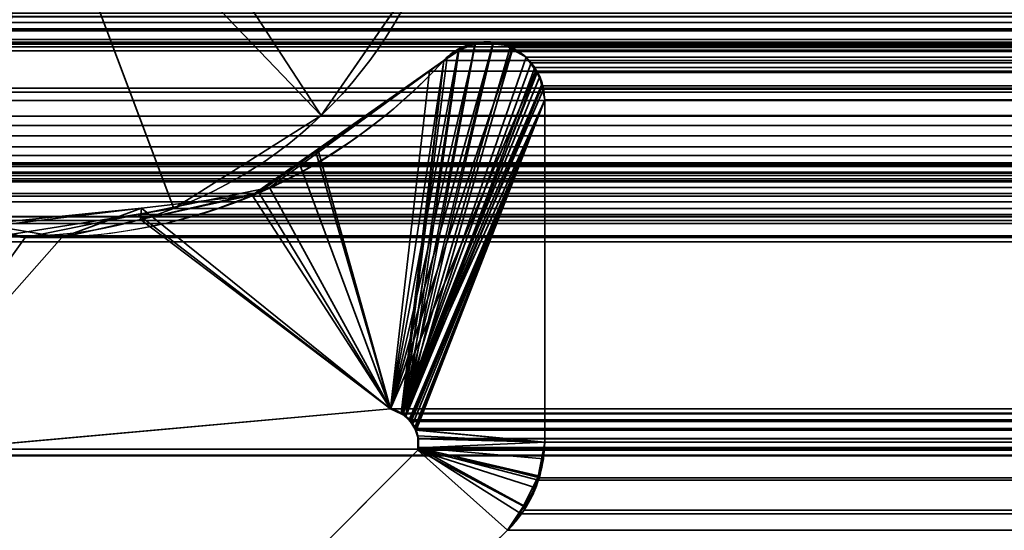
# Model space of a CAD drawing. Header units: millimetres. Extents: x -503 to 6703, y -110 to 193.
# Tile 1043 of 1056: x 4045.74 to 4050.84, y 3.48 to 6.12. Entities that reach past the tile are written whole.
import ezdxf

# ---------------------------------------------------------------- set-up
doc = ezdxf.new("R2010")
doc.units = ezdxf.units.MM
doc.layers.add('152', color=7, linetype='Continuous', true_color=0xffffff)

# ---------------------------------------------------------------- blocks, each defined once
blk = doc.blocks.new('UG_SURFACE_004')
at = {"layer": '152', "color": 252, "linetype": 'Continuous', "lineweight": 35}
for points in [[(5156.4999, -14, 2212.25), (5156.4999, 174.4, 2212.25), (3843.4999, 174.4, 2212.25), (3843.4999, -14, 2212.25)], [(3993.5, -14, 2062.2499), (3993.5, 174.4, 2062.2499), (5006.4998, 174.4, 2062.2499), (5006.4998, -14, 2062.2499)]]:
    blk.add_3dface(points, dxfattribs=at)
blk = doc.blocks.new('UG_SURFACE_366')
at = {"layer": '152', "color": 252, "linetype": 'Continuous', "lineweight": 35}
for points in [[(4046.4849, 7.0997, 2006.7651), (4046.4396, 6.9554, 2006.8102), (4047.3061, 5.6247, 2005.944), (4047.8191, 6.3663, 2005.4307)], [(4046.4396, 6.9554, 2006.8102), (4046.2685, 6.7082, 2006.9814), (4047.3061, 5.6247, 2005.944)], [(4047.8191, 6.3663, -7.75), (4047.3061, 5.6247, -7.75), (4046.2685, 6.7082, -7.75), (4046.4396, 6.9554, -7.75)], [(4046.5426, 5.1442, 2006.7074), (4047.3061, 5.6247, 2005.944), (4046.2685, 6.7082, 2006.9814), (4046.0143, 6.5481, 2007.2358)], [(4046.0143, 6.5481, -7.75), (4046.2685, 6.7082, -7.75), (4047.3061, 5.6247, -7.75), (4046.5426, 5.1442, -7.75)], [(4045.6519, 5.0021, 2007.5982), (4046.5426, 5.1442, 2006.7074), (4046.0143, 6.5481, 2007.2358), (4045.7172, 6.5007, 2007.5326)], [(4046.5426, 5.1442, -7.75), (4045.6519, 5.0021, -7.75), (4045.7172, 6.5007, -7.75), (4046.0143, 6.5481, -7.75)], [(4047.3061, 5.6247, 2005.944), (4047.3061, 5.6247, -7.75), (4047.8191, 6.3663, -7.75), (4047.8191, 6.3663, 2005.4307)], [(4046.5426, 5.1442, 2006.7074), (4046.5426, 5.1442, -7.75), (4047.3061, 5.6247, -7.75), (4047.3061, 5.6247, 2005.944)], [(4045.6519, 5.0021, 2007.5982), (4045.6519, 5.0021, -7.75), (4046.5426, 5.1442, -7.75), (4046.5426, 5.1442, 2006.7074)]]:
    blk.add_3dface(points, dxfattribs=at)
blk = doc.blocks.new('UG_SURFACE_367')
at = {"layer": '152', "color": 252, "linetype": 'Continuous', "lineweight": 35}
for points in [[(4046.4849, 7.0997, 2006.7651), (4046.4396, 6.9554, 2006.8102), (4047.3061, 5.6247, 2005.944), (4047.8191, 6.3663, 2005.4307)], [(4046.4396, 6.9554, 2006.8102), (4046.2685, 6.7082, 2006.9814), (4047.3061, 5.6247, 2005.944)], [(4047.8191, 6.3663, -7.75), (4047.3061, 5.6247, -7.75), (4046.2685, 6.7082, -7.75), (4046.4396, 6.9554, -7.75)], [(4046.5426, 5.1442, 2006.7074), (4047.3061, 5.6247, 2005.944), (4046.2685, 6.7082, 2006.9814), (4046.0143, 6.5481, 2007.2358)], [(4046.0143, 6.5481, -7.75), (4046.2685, 6.7082, -7.75), (4047.3061, 5.6247, -7.75), (4046.5426, 5.1442, -7.75)], [(4045.6519, 5.0021, 2007.5982), (4046.5426, 5.1442, 2006.7074), (4046.0143, 6.5481, 2007.2358), (4045.7172, 6.5007, 2007.5326)], [(4046.5426, 5.1442, -7.75), (4045.6519, 5.0021, -7.75), (4045.7172, 6.5007, -7.75), (4046.0143, 6.5481, -7.75)], [(4047.3061, 5.6247, 2005.944), (4047.3061, 5.6247, -7.75), (4047.8191, 6.3663, -7.75), (4047.8191, 6.3663, 2005.4307)], [(4046.5426, 5.1442, 2006.7074), (4046.5426, 5.1442, -7.75), (4047.3061, 5.6247, -7.75), (4047.3061, 5.6247, 2005.944)], [(4045.6519, 5.0021, 2007.5982), (4045.6519, 5.0021, -7.75), (4046.5426, 5.1442, -7.75), (4046.5426, 5.1442, 2006.7074)]]:
    blk.add_3dface(points, dxfattribs=at)
blk = doc.blocks.new('UG_SURFACE_368')
at = {"layer": '152', "color": 252, "linetype": 'Continuous', "lineweight": 35}
for points in [[(4031.4999, -25.92, 2021.75), (4968.5001, -25.92, 2021.75), (4968.5001, 14.42, 2021.75), (4031.4999, 14.42, 2021.75)], [(4033, -25.92, 2020.2501), (4033, 14.42, 2020.2501), (4967, 14.42, 2020.2501), (4967, -25.92, 2020.2501)], [(4047.8191, 6.3663, 2005.4307), (4047.3061, 5.6247, 2005.944), (4046.4396, 6.9554, 2006.8102), (4046.4849, 7.0997, 2006.7651)], [(4047.3061, 5.6247, 2005.944), (4046.2685, 6.7082, 2006.9814), (4046.4396, 6.9554, 2006.8102)], [(4046.0143, 6.5481, 2007.2358), (4046.2685, 6.7082, 2006.9814), (4047.3061, 5.6247, 2005.944), (4046.5426, 5.1442, 2006.7074)], [(4045.7172, 6.5007, 2007.5326), (4046.0143, 6.5481, 2007.2358), (4046.5426, 5.1442, 2006.7074), (4045.6519, 5.0021, 2007.5982)], [(4952.6939, 5.6247, 2005.944), (4047.3061, 5.6247, 2005.944), (4047.8191, 6.3663, 2005.4307), (4952.1809, 6.3663, 2005.4307)], [(4043.7951, 6.1356, 2009.4547), (4044.0583, 5.7665, 2009.1918), (4955.9417, 5.7665, 2009.1918), (4956.2049, 6.1356, 2009.4547)], [(4955.9417, 5.7665, 2009.1918), (4044.0583, 5.7665, 2009.1918), (4044.7769, 5.2213, 2008.4732), (4955.2231, 5.2213, 2008.4732)], [(4953.4574, 5.1442, 2006.7074), (4046.5426, 5.1442, 2006.7074), (4047.3061, 5.6247, 2005.944), (4952.6939, 5.6247, 2005.944)], [(4955.2231, 5.2213, 2008.4732), (4044.7769, 5.2213, 2008.4732), (4045.6519, 5.0021, 2007.5982), (4954.3481, 5.0021, 2007.5982)], [(4954.3481, 5.0021, 2007.5982), (4045.6519, 5.0021, 2007.5982), (4046.5426, 5.1442, 2006.7074), (4953.4574, 5.1442, 2006.7074)]]:
    blk.add_3dface(points, dxfattribs=at)
blk = doc.blocks.new('UG_SURFACE_396')
at = {"layer": '152', "color": 7, "linetype": 'Continuous', "lineweight": 35}
for points in [[(4048.1052, 5.9951, -7.75), (4048.1501, 6.0064, -7.75), (4048.1963, 5.9997, -7.75), (4047.6656, 4.1071, -7.75)], [(4048.1963, 5.9997, -7.75), (4048.2597, 5.9906, -7.75), (4048.295, 5.9696, -7.75), (4047.6656, 4.1071, -7.75)], [(4048.0175, 5.9668, -7.75), (4048.0309, 5.9764, -7.75), (4048.1052, 5.9951, -7.75), (4047.6656, 4.1071, -7.75)], [(4048.295, 5.9696, -7.75), (4048.3665, 5.9269, -7.75), (4048.4171, 5.8558, -7.75), (4047.6656, 4.1071, -7.75)], [(4047.6656, 4.1071, -7.75), (4047.9407, 5.9099, -7.75), (4048.0175, 5.9668, -7.75)], [(4048.1038, 5.9952, 2005.1463), (4048.0804, 5.9954, 2005.1694), (4048.0185, 5.9606, 2005.2316), (4047.7448, 4.069, 2005.5051)], [(4047.7448, 4.069, 2005.5051), (4048.1968, 5.9944, 2005.053), (4048.1038, 5.9952, 2005.1463)], [(4047.7448, 4.069, 2005.5051), (4048.296, 5.9673, 2004.9541), (4048.2492, 5.9939, 2005.0008), (4048.1968, 5.9944, 2005.053)], [(4048.4123, 5.8734, 2004.8378), (4048.3665, 5.9269, 2004.8833), (4048.296, 5.9673, 2004.9541), (4047.7448, 4.069, 2005.5051)], [(4048.0185, 5.9606, 2005.2316), (4048.0175, 5.9668, -7.75), (4047.9407, 5.9099, -7.75)], [(4048.0309, 5.9764, -7.75), (4048.0175, 5.9668, -7.75), (4048.0185, 5.9606, 2005.2316)], [(4048.0309, 5.9764, -7.75), (4048.0185, 5.9606, 2005.2316), (4048.0804, 5.9954, 2005.1694)], [(4048.0309, 5.9764, -7.75), (4048.0804, 5.9954, 2005.1694), (4048.1038, 5.9952, 2005.1463)], [(4048.1038, 5.9952, 2005.1463), (4048.1052, 5.9951, -7.75), (4048.0309, 5.9764, -7.75)], [(4048.1052, 5.9951, -7.75), (4048.1038, 5.9952, 2005.1463), (4048.1968, 5.9944, 2005.053)], [(4048.1968, 5.9944, 2005.053), (4048.1501, 6.0064, -7.75), (4048.1052, 5.9951, -7.75)], [(4048.1968, 5.9944, 2005.053), (4048.1963, 5.9997, -7.75), (4048.1501, 6.0064, -7.75)], [(4048.1963, 5.9997, -7.75), (4048.1968, 5.9944, 2005.053), (4048.2492, 5.9939, 2005.0008)], [(4048.2492, 5.9939, 2005.0008), (4048.2597, 5.9906, -7.75), (4048.1963, 5.9997, -7.75)], [(4048.2492, 5.9939, 2005.0008), (4048.295, 5.9696, -7.75), (4048.2597, 5.9906, -7.75)], [(4048.2492, 5.9939, 2005.0008), (4048.296, 5.9673, 2004.9541), (4048.295, 5.9696, -7.75)], [(4048.295, 5.9696, -7.75), (4048.296, 5.9673, 2004.9541), (4048.3665, 5.9269, 2004.8833)], [(4048.3665, 5.9269, 2004.8833), (4048.3665, 5.9269, -7.75), (4048.295, 5.9696, -7.75)], [(4047.9574, 5.9264, 2005.2927), (4047.9407, 5.9099, 2005.3091), (4047.6656, 4.1071, 2005.5842), (4047.7238, 4.0792, 2005.5263)], [(4047.7238, 4.0792, 2005.5263), (4048.0185, 5.9606, 2005.2316), (4047.9574, 5.9264, 2005.2927)], [(4047.7238, 4.0792, 2005.5263), (4047.7448, 4.069, 2005.5051), (4048.0185, 5.9606, 2005.2316)], [(4047.9407, 5.9099, -7.75), (4047.9574, 5.9264, 2005.2927), (4048.0185, 5.9606, 2005.2316)], [(4047.9407, 5.9099, -7.75), (4047.9407, 5.9099, 2005.3091), (4047.9574, 5.9264, 2005.2927)], [(4048.3665, 5.9269, -7.75), (4048.3665, 5.9269, 2004.8833), (4048.4123, 5.8734, 2004.8378)], [(4048.4123, 5.8734, 2004.8378), (4048.4171, 5.8558, -7.75), (4048.3665, 5.9269, -7.75)], [(4047.2779, 5.4379, -7.75), (4047.2884, 5.4518, 2005.9614), (4047.9407, 5.9099, 2005.3091)], [(4047.9407, 5.9099, 2005.3091), (4047.9407, 5.9099, -7.75), (4047.2779, 5.4379, -7.75)], [(4047.2779, 5.4379, -7.75), (4047.9407, 5.9099, -7.75), (4047.6656, 4.1071, -7.75)], [(4047.6656, 4.1071, 2005.5842), (4047.9407, 5.9099, 2005.3091), (4047.2884, 5.4518, 2005.9614)], [(4047.7448, 4.069, 2005.5051), (4048.42, 5.8573, 2004.8301), (4048.4123, 5.8734, 2004.8378)], [(4048.4123, 5.8734, 2004.8378), (4048.42, 5.8573, 2004.8301), (4048.4171, 5.8558, -7.75)], [(4048.4171, 5.8558, -7.75), (4048.4376, 5.8271, -7.75), (4047.7242, 4.083, -7.75), (4047.6656, 4.1071, -7.75)], [(4047.7242, 4.083, -7.75), (4048.4376, 5.8271, -7.75), (4048.4471, 5.7817, -7.75)], [(4047.7448, 4.069, 2005.5051), (4048.4519, 5.7826, 2004.7982), (4048.4505, 5.793, 2004.7996), (4048.42, 5.8573, 2004.8301)], [(4048.4376, 5.8271, -7.75), (4048.4171, 5.8558, -7.75), (4048.42, 5.8573, 2004.8301)], [(4048.4376, 5.8271, -7.75), (4048.42, 5.8573, 2004.8301), (4048.4505, 5.793, 2004.7996)], [(4048.4505, 5.793, 2004.7996), (4048.4471, 5.7817, -7.75), (4048.4376, 5.8271, -7.75)], [(4048.4471, 5.7817, -7.75), (4048.4633, 5.7056, -7.75), (4047.7281, 4.0816, -7.75), (4047.7242, 4.083, -7.75)], [(4048.4633, 5.7056, 2004.7867), (4048.4519, 5.7826, 2004.7982), (4047.7448, 4.069, 2005.5051), (4047.7667, 4.0415, 2005.4834)], [(4048.4505, 5.793, 2004.7996), (4048.4519, 5.7826, 2004.7982), (4048.4471, 5.7817, -7.75)], [(4048.4471, 5.7817, -7.75), (4048.4519, 5.7826, 2004.7982), (4048.4633, 5.7056, 2004.7867)], [(4048.4633, 5.7056, 2004.7867), (4048.4633, 5.7056, -7.75), (4048.4471, 5.7817, -7.75)], [(4047.7667, 4.0429, -7.75), (4047.7281, 4.0816, -7.75), (4048.4633, 5.7056, -7.75)], [(4048.4633, 5.7056, -7.75), (4047.78, 4.0294, -7.75), (4047.7667, 4.0429, -7.75)], [(4047.7667, 4.0415, 2005.4834), (4047.791, 4.0105, 2005.4588), (4048.4633, 5.7056, 2004.7867)], [(4047.7934, 3.9977, -7.75), (4047.78, 4.0294, -7.75), (4048.4633, 5.7056, -7.75), (4048.4633, 3.935, -7.75)], [(4048.4633, 3.935, 2004.7867), (4048.4633, 5.7056, 2004.7867), (4047.791, 4.0105, 2005.4588), (4047.7948, 3.998, 2005.455)], [(4048.4633, 5.7056, 2004.7867), (4048.4633, 3.935, 2004.7867), (4048.4633, 3.935, -7.75), (4048.4633, 5.7056, -7.75)], [(4046.9489, 5.2131, 2006.3012), (4047.2884, 5.4518, 2005.9614), (4047.2779, 5.4379, -7.75)], [(4047.2884, 5.4518, 2005.9614), (4046.9489, 5.2131, 2006.3012), (4047.6656, 4.1071, 2005.5842)], [(4046.9489, 5.2131, 2006.3012), (4047.2779, 5.4379, -7.75), (4046.9823, 5.2275, -7.75)], [(4047.6656, 4.1071, -7.75), (4046.9823, 5.2275, -7.75), (4047.2779, 5.4379, -7.75)], [(4046.9489, 5.2131, 2006.3012), (4046.9823, 5.2275, -7.75), (4046.3705, 5.0877, -7.75)], [(4046.3705, 5.0877, -7.75), (4046.9823, 5.2275, -7.75), (4047.6656, 4.1071, -7.75)], [(4046.3705, 5.0877, -7.75), (4046.3748, 5.1452, 2006.875), (4046.9489, 5.2131, 2006.3012)], [(4047.6656, 4.1071, 2005.5842), (4046.9489, 5.2131, 2006.3012), (4046.3748, 5.1452, 2006.875)], [(4046.3748, 5.1452, 2006.875), (4045.5408, 5.0464, 2007.7093), (4044.9634, 3.8635, 2008.287), (4047.6656, 4.1071, 2005.5842)], [(4045.5523, 5.0629, -7.75), (4045.5408, 5.0464, 2007.7093), (4046.3748, 5.1452, 2006.875)], [(4046.3748, 5.1452, 2006.875), (4045.9633, 4.9946, -7.75), (4045.5523, 5.0629, -7.75)], [(4046.3748, 5.1452, 2006.875), (4046.3705, 5.0877, -7.75), (4045.9633, 4.9946, -7.75)], [(4047.6656, 4.1071, -7.75), (4044.9634, 3.8635, -7.75), (4045.9633, 4.9946, -7.75), (4046.3705, 5.0877, -7.75)], [(4045.5523, 5.0629, -7.75), (4045.9633, 4.9946, -7.75), (4044.9634, 3.8635, -7.75)], [(4044.9634, 3.8635, -7.75), (4047.6656, 4.1071, -7.75), (4047.6656, 4.1071, 2005.5842), (4044.9634, 3.8635, 2008.287)], [(4047.6656, 4.1071, -7.75), (4047.7242, 4.083, -7.75), (4047.7238, 4.0792, 2005.5263)], [(4047.7238, 4.0792, 2005.5263), (4047.6656, 4.1071, 2005.5842), (4047.6656, 4.1071, -7.75)], [(4047.7448, 4.069, 2005.5051), (4047.7238, 4.0792, 2005.5263), (4047.7242, 4.083, -7.75)], [(4047.7242, 4.083, -7.75), (4047.7281, 4.0816, -7.75), (4047.7667, 4.0415, 2005.4834)], [(4047.7667, 4.0415, 2005.4834), (4047.7448, 4.069, 2005.5051), (4047.7242, 4.083, -7.75)], [(4047.7281, 4.0816, -7.75), (4047.7667, 4.0429, -7.75), (4047.7667, 4.0415, 2005.4834)], [(4047.7667, 4.0429, -7.75), (4047.78, 4.0294, -7.75), (4047.7948, 3.998, 2005.455)], [(4047.7948, 3.998, 2005.455), (4047.791, 4.0105, 2005.4588), (4047.7667, 4.0429, -7.75)], [(4047.791, 4.0105, 2005.4588), (4047.7667, 4.0415, 2005.4834), (4047.7667, 4.0429, -7.75)], [(4047.78, 4.0294, -7.75), (4047.7934, 3.9977, -7.75), (4047.7948, 3.998, 2005.455)], [(4047.8082, 3.9554, 2005.4417), (4047.7948, 3.998, 2005.455), (4047.7934, 3.9977, -7.75)], [(4048.4633, 3.935, -7.75), (4047.8063, 3.9681, -7.75), (4047.7934, 3.9977, -7.75)], [(4047.8082, 3.9554, 2005.4417), (4047.7934, 3.9977, -7.75), (4047.8063, 3.9681, -7.75)], [(4047.7948, 3.998, 2005.455), (4047.8082, 3.9554, 2005.4417), (4048.4633, 3.935, 2004.7867)], [(4047.8063, 3.9526, -7.75), (4047.8063, 3.9681, -7.75), (4048.4633, 3.935, -7.75)], [(4047.8082, 3.9554, 2005.4417), (4047.8063, 3.9681, -7.75), (4047.8063, 3.9526, -7.75)], [(4047.8063, 3.9526, -7.75), (4047.8082, 3.9526, 2005.4417), (4047.8082, 3.9554, 2005.4417)], [(4048.4633, 3.935, -7.75), (4047.8063, 3.9051, -7.75), (4047.8063, 3.9526, -7.75)], [(4047.8063, 3.9051, -7.75), (4047.8082, 3.9051, 2005.4417), (4047.8082, 3.9526, 2005.4417)], [(4047.8082, 3.9526, 2005.4417), (4047.8063, 3.9526, -7.75), (4047.8063, 3.9051, -7.75)], [(4047.8063, 3.8936, -7.75), (4047.8063, 3.9051, -7.75), (4048.4633, 3.935, -7.75), (4048.429, 3.7578, -7.75)], [(4048.4633, 3.935, 2004.7867), (4047.8082, 3.9554, 2005.4417), (4047.8082, 3.9526, 2005.4417)], [(4047.8082, 3.9526, 2005.4417), (4047.8082, 3.9051, 2005.4417), (4048.4633, 3.935, 2004.7867)], [(4048.4576, 3.8494, 2004.7925), (4048.4633, 3.935, 2004.7867), (4047.8082, 3.9051, 2005.4417)], [(4048.429, 3.7578, -7.75), (4048.4633, 3.935, -7.75), (4048.4633, 3.935, 2004.7867)], [(4048.4633, 3.935, 2004.7867), (4048.4576, 3.8494, 2004.7925), (4048.429, 3.7578, -7.75)], [(4048.2712, 3.4787, -7.75), (4047.0228, 2.2621, -7.75), (4046.5555, 2.6395, -7.75), (4047.8063, 3.8936, -7.75)], [(4047.0228, 2.2621, 2006.227), (4048.2712, 3.4787, 2004.9789), (4047.8063, 3.8936, 2005.4436), (4046.5555, 2.6395, 2006.6943)], [(4047.8063, 3.8936, -7.75), (4046.5555, 2.6395, -7.75), (4046.5555, 2.6395, 2006.6943), (4047.8063, 3.8936, 2005.4436)], [(4047.8082, 3.9049, 2005.4417), (4047.8063, 3.9051, -7.75), (4047.8063, 3.8936, -7.75)], [(4047.8082, 3.9049, 2005.4417), (4047.8082, 3.9051, 2005.4417), (4047.8063, 3.9051, -7.75)], [(4047.8082, 3.9049, 2005.4417), (4047.8063, 3.8936, 2005.4436), (4048.2712, 3.4787, 2004.9789), (4048.3594, 3.6037, 2004.8904)], [(4047.8063, 3.8936, -7.75), (4047.8063, 3.8936, 2005.4436), (4047.8082, 3.9049, 2005.4417)], [(4047.8063, 3.8936, -7.75), (4048.3541, 3.6031, -7.75), (4048.2712, 3.4787, -7.75)], [(4047.8063, 3.8936, -7.75), (4048.418, 3.6987, -7.75), (4048.3541, 3.6031, -7.75)], [(4048.429, 3.7578, -7.75), (4048.418, 3.6987, -7.75), (4047.8063, 3.8936, -7.75)], [(4047.8082, 3.9051, 2005.4417), (4047.8082, 3.9049, 2005.4417), (4048.4314, 3.7599, 2004.8187), (4048.4576, 3.8494, 2004.7925)], [(4048.3594, 3.6037, 2004.8904), (4048.4037, 3.6663, 2004.8461), (4048.4314, 3.7599, 2004.8187), (4047.8082, 3.9049, 2005.4417)], [(4048.4576, 3.8494, 2004.7925), (4048.4314, 3.7599, 2004.8187), (4048.429, 3.7578, -7.75)], [(4048.3541, 3.6031, -7.75), (4048.418, 3.6987, -7.75), (4048.4314, 3.7599, 2004.8187)], [(4048.4314, 3.7599, 2004.8187), (4048.4037, 3.6663, 2004.8461), (4048.3541, 3.6031, -7.75)], [(4048.418, 3.6987, -7.75), (4048.429, 3.7578, -7.75), (4048.4314, 3.7599, 2004.8187)], [(4048.4037, 3.6663, 2004.8461), (4048.3594, 3.6037, 2004.8904), (4048.3541, 3.6031, -7.75)], [(4048.2712, 3.4787, -7.75), (4048.3541, 3.6031, -7.75), (4048.3594, 3.6037, 2004.8904)], [(4048.3594, 3.6037, 2004.8904), (4048.2712, 3.4787, 2004.9789), (4048.2712, 3.4787, -7.75)], [(4048.2712, 3.4787, 2004.9789), (4047.0228, 2.2621, 2006.227), (4047.0228, 2.2621, -7.75), (4048.2712, 3.4787, -7.75)]]:
    blk.add_3dface(points, dxfattribs=at)
blk = doc.blocks.new('UG_SURFACE_397')
at = {"layer": '152', "color": 7, "linetype": 'Continuous', "lineweight": 35}
for points in [[(4041.9998, 11.8277, 2011.25), (4041.9998, 5.7035, 2011.25), (4958.0002, 5.7035, 2011.25), (4958.0002, 11.8277, 2011.25)], [(4041.5106, 5.2872, 2011.7393), (4035.2921, 6.3024, 2017.9579), (4964.7079, 6.3024, 2017.9579), (4958.4894, 5.2872, 2011.7393)], [(4966.5289, 6.2483, 2019.7792), (4967.1931, 6.0016, 2020.4432), (4032.8069, 6.0016, 2020.4432), (4033.4711, 6.2483, 2019.7792)], [(4956.4757, 6.1935, 2009.7256), (4956.399, 6.1065, 2009.649), (4043.601, 6.1065, 2009.649), (4043.5243, 6.1935, 2009.7256)], [(4967.5345, 6.1378, 2020.7846), (4032.4655, 6.1378, 2020.7846), (4032.5265, 6.0664, 2020.7233)], [(4967.4802, 6.0724, 2020.7303), (4967.5345, 6.1378, 2020.7846), (4032.5265, 6.0664, 2020.7233)], [(4033.8068, 6.1552, 2019.443), (4966.1465, 6.0731, 2019.3965), (4966.1889, 6.1497, 2019.4387)], [(4033.8068, 6.1552, 2019.443), (4033.8535, 6.0731, 2019.3965), (4966.1465, 6.0731, 2019.3965)], [(4967.4683, 6.0662, 2020.7183), (4967.4802, 6.0724, 2020.7303), (4032.5265, 6.0664, 2020.7233)], [(4966.1326, 6.0214, 2019.3827), (4033.8535, 6.0731, 2019.3965), (4033.8717, 5.981, 2019.3784)], [(4966.1326, 6.0214, 2019.3827), (4966.1465, 6.0731, 2019.3965), (4033.8535, 6.0731, 2019.3965)], [(4043.601, 6.1065, 2009.649), (4956.399, 6.1065, 2009.649), (4956.0823, 5.7463, 2009.3322), (4043.9177, 5.7463, 2009.3322)], [(4032.5265, 6.0664, 2020.7233), (4032.5313, 6.0638, 2020.7186), (4967.4683, 6.0662, 2020.7183)], [(4967.3839, 6.0222, 2020.6337), (4967.4683, 6.0662, 2020.7183), (4032.5313, 6.0638, 2020.7186)], [(4032.5313, 6.0638, 2020.7186), (4032.6157, 6.0182, 2020.6344), (4967.3839, 6.0222, 2020.6337)], [(4967.3839, 6.0222, 2020.6337), (4032.6157, 6.0182, 2020.6344), (4032.6395, 6.0054, 2020.6108)], [(4967.3414, 6.0002, 2020.5913), (4967.3839, 6.0222, 2020.6337), (4032.6395, 6.0054, 2020.6108)], [(4033.8717, 5.981, 2019.3784), (4966.1283, 5.9608, 2019.3784), (4966.1326, 6.0214, 2019.3827)], [(4032.6395, 6.0054, 2020.6108), (4032.7067, 5.999, 2020.5431), (4967.2933, 6.0006, 2020.5433)], [(4967.2933, 6.0006, 2020.5433), (4967.3414, 6.0002, 2020.5913), (4032.6395, 6.0054, 2020.6108)], [(4032.7067, 5.999, 2020.5431), (4032.763, 5.9938, 2020.4871), (4967.1931, 6.0016, 2020.4432)], [(4967.1931, 6.0016, 2020.4432), (4967.2933, 6.0006, 2020.5433), (4032.7067, 5.999, 2020.5431)], [(4032.763, 5.9938, 2020.4871), (4032.8069, 6.0016, 2020.4432), (4967.1931, 6.0016, 2020.4432)], [(4033.8717, 5.981, 2019.3784), (4033.8717, 5.9608, 2019.3784), (4966.1283, 5.9608, 2019.3784)], [(4048.1019, 5.9946, 2005.1482), (4048.13, 6.0049, 2005.1198), (4048.1935, 5.9969, 2005.0566), (4047.7271, 4.082, 2005.5227)], [(4048.1935, 5.9969, 2005.0566), (4048.2683, 5.9874, 2004.9815), (4048.2845, 5.9776, 2004.9655), (4047.7271, 4.082, 2005.5227)], [(4047.7271, 4.082, 2005.5227), (4048.017, 5.9639, 2005.233), (4048.1019, 5.9946, 2005.1482)], [(4048.2845, 5.9776, 2004.9655), (4048.3665, 5.9269, 2004.8833), (4047.7271, 4.082, 2005.5227)], [(4048.017, 5.9639, 2005.233), (4951.983, 5.9639, 2005.233), (4951.8981, 5.9946, 2005.1482), (4048.1019, 5.9946, 2005.1482)], [(4048.13, 6.0049, 2005.1198), (4048.1019, 5.9946, 2005.1482), (4951.8981, 5.9946, 2005.1482)], [(4048.13, 6.0049, 2005.1198), (4951.8981, 5.9946, 2005.1482), (4951.87, 6.0049, 2005.1198)], [(4951.87, 6.0049, 2005.1198), (4951.8065, 5.9969, 2005.0566), (4048.1935, 5.9969, 2005.0566), (4048.13, 6.0049, 2005.1198)], [(4048.2683, 5.9874, 2004.9815), (4048.1935, 5.9969, 2005.0566), (4951.8065, 5.9969, 2005.0566)], [(4048.2683, 5.9874, 2004.9815), (4951.8065, 5.9969, 2005.0566), (4951.7317, 5.9874, 2004.9815)], [(4951.7317, 5.9874, 2004.9815), (4048.2845, 5.9776, 2004.9655), (4048.2683, 5.9874, 2004.9815)], [(4951.7317, 5.9874, 2004.9815), (4951.7155, 5.9776, 2004.9655), (4048.2845, 5.9776, 2004.9655)], [(4048.2845, 5.9776, 2004.9655), (4951.7155, 5.9776, 2004.9655), (4951.6335, 5.9269, 2004.8833), (4048.3665, 5.9269, 2004.8833)], [(4966.1751, 2.6459, 2019.4249), (4966.1283, 5.9608, 2019.3784), (4033.8717, 5.9608, 2019.3784), (4033.8249, 2.6459, 2019.4249)], [(4047.7271, 4.082, 2005.5227), (4047.9407, 5.9099, 2005.3091), (4047.9946, 5.9558, 2005.2552), (4048.017, 5.9639, 2005.233)], [(4047.7271, 4.082, 2005.5227), (4048.3665, 5.9269, 2004.8833), (4048.3932, 5.8985, 2004.8566)], [(4047.9407, 5.9099, 2005.3091), (4952.0593, 5.9099, 2005.3091), (4952.0054, 5.9558, 2005.2552)], [(4047.9946, 5.9558, 2005.2552), (4047.9407, 5.9099, 2005.3091), (4952.0054, 5.9558, 2005.2552)], [(4952.0054, 5.9558, 2005.2552), (4951.983, 5.9639, 2005.233), (4048.017, 5.9639, 2005.233), (4047.9946, 5.9558, 2005.2552)], [(4048.3932, 5.8985, 2004.8566), (4048.3665, 5.9269, 2004.8833), (4951.6335, 5.9269, 2004.8833)], [(4951.6335, 5.9269, 2004.8833), (4048.4123, 5.873, 2004.8375), (4048.3932, 5.8985, 2004.8566)], [(4048.4123, 5.873, 2004.8375), (4951.6335, 5.9269, 2004.8833), (4951.5743, 5.8501, 2004.8244)], [(4047.7195, 4.0852, 2005.5306), (4047.6656, 4.1071, 2005.5842), (4047.8659, 5.8551, 2005.3842), (4047.9407, 5.9099, 2005.3091)], [(4047.9407, 5.9099, 2005.3091), (4047.7271, 4.082, 2005.5227), (4047.7195, 4.0852, 2005.5306)], [(4048.3932, 5.8985, 2004.8566), (4048.4123, 5.873, 2004.8375), (4048.4238, 5.8479, 2004.8263), (4047.7271, 4.082, 2005.5227)], [(4047.8659, 5.8551, 2005.3842), (4952.1341, 5.8551, 2005.3842), (4952.0593, 5.9099, 2005.3091), (4047.9407, 5.9099, 2005.3091)], [(4951.5743, 5.8501, 2004.8244), (4048.4238, 5.8479, 2004.8263), (4048.4123, 5.873, 2004.8375)], [(4047.1964, 5.3673, 2006.0537), (4047.8659, 5.8551, 2005.3842), (4047.6656, 4.1071, 2005.5842)], [(4047.1964, 5.3673, 2006.0537), (4952.8036, 5.3673, 2006.0537), (4952.1341, 5.8551, 2005.3842), (4047.8659, 5.8551, 2005.3842)], [(4047.7271, 4.082, 2005.5227), (4048.4238, 5.8479, 2004.8263), (4048.4543, 5.7791, 2004.7958), (4048.4562, 5.7623, 2004.7936)], [(4048.4543, 5.7791, 2004.7958), (4048.4238, 5.8479, 2004.8263), (4951.5743, 5.8501, 2004.8244)], [(4048.4543, 5.7791, 2004.7958), (4951.5743, 5.8501, 2004.8244), (4951.5719, 5.8473, 2004.8223)], [(4951.5719, 5.8473, 2004.8223), (4048.4562, 5.7623, 2004.7936), (4048.4543, 5.7791, 2004.7958)], [(4048.4562, 5.7623, 2004.7936), (4951.5719, 5.8473, 2004.8223), (4951.5462, 5.7807, 2004.7963)], [(4048.4562, 5.7623, 2004.7936), (4048.4633, 5.7056, 2004.7867), (4047.761, 4.0509, 2005.4889), (4047.7271, 4.082, 2005.5227)], [(4951.5462, 5.7807, 2004.7963), (4951.5438, 5.7622, 2004.7939), (4048.4562, 5.7623, 2004.7936)], [(4048.4562, 5.7623, 2004.7936), (4951.5438, 5.7622, 2004.7939), (4951.5367, 5.7056, 2004.7867)], [(4951.5367, 5.7056, 2004.7867), (4048.4633, 5.7056, 2004.7867), (4048.4562, 5.7623, 2004.7936)], [(4044.4999, 5.3308, 2008.75), (4043.9177, 5.7463, 2009.3322), (4956.0823, 5.7463, 2009.3322)], [(4044.4999, 5.3308, 2008.75), (4956.0823, 5.7463, 2009.3322), (4955.5001, 5.3308, 2008.75)], [(4958.0145, 5.5934, 2011.2646), (4041.9998, 5.7035, 2011.25), (4041.9922, 5.6228, 2011.2576)], [(4958.0145, 5.5934, 2011.2646), (4958.0002, 5.7035, 2011.25), (4041.9998, 5.7035, 2011.25)], [(4048.4633, 5.7056, 2004.7867), (4047.7719, 4.041, 2005.4781), (4047.761, 4.0509, 2005.4889)], [(4047.792, 4.0058, 2005.4579), (4047.7719, 4.041, 2005.4781), (4048.4633, 5.7056, 2004.7867)], [(4048.4633, 5.7056, 2004.7867), (4047.7972, 3.9967, 2005.4526), (4047.792, 4.0058, 2005.4579)], [(4048.4633, 5.7056, 2004.7867), (4048.4633, 3.935, 2004.7867), (4047.8086, 3.9533, 2005.4414), (4047.7972, 3.9967, 2005.4526)], [(4951.5367, 5.7056, 2004.7867), (4951.5367, 3.935, 2004.7867), (4048.4633, 3.935, 2004.7867), (4048.4633, 5.7056, 2004.7867)], [(4041.9922, 5.6228, 2011.2576), (4041.976, 5.5734, 2011.2741), (4958.0231, 5.5728, 2011.2729)], [(4041.9922, 5.6228, 2011.2576), (4958.0231, 5.5728, 2011.2729), (4958.0145, 5.5934, 2011.2646)], [(4958.0541, 5.4968, 2011.3039), (4041.976, 5.5734, 2011.2741), (4041.9588, 5.521, 2011.2913)], [(4958.0541, 5.4968, 2011.3039), (4958.0231, 5.5728, 2011.2729), (4041.976, 5.5734, 2011.2741)], [(4041.9588, 5.521, 2011.2913), (4041.9192, 5.4628, 2011.3306), (4958.0803, 5.4634, 2011.3306)], [(4041.9588, 5.521, 2011.2913), (4958.0803, 5.4634, 2011.3306), (4958.0541, 5.4968, 2011.3039)], [(4958.137, 5.392, 2011.3871), (4041.9192, 5.4628, 2011.3306), (4041.8897, 5.4187, 2011.3604)], [(4958.137, 5.392, 2011.3871), (4958.0803, 5.4634, 2011.3306), (4041.9192, 5.4628, 2011.3306)], [(4041.8897, 5.4187, 2011.3604), (4041.8296, 5.3732, 2011.4202), (4958.1699, 5.3724, 2011.4198)], [(4041.8897, 5.4187, 2011.3604), (4958.1699, 5.3724, 2011.4198), (4958.137, 5.392, 2011.3871)], [(4035.1748, 5.3614, 2018.0755), (4964.8252, 5.3614, 2018.0755), (4964.9434, 5.2977, 2018.1932), (4035.0566, 5.2977, 2018.1932)], [(4964.8252, 5.3614, 2018.0755), (4035.1748, 5.3614, 2018.0755), (4035.1782, 5.3634, 2018.0717)], [(4035.1782, 5.3634, 2018.0717), (4035.3107, 5.381, 2017.9391), (4964.6893, 5.381, 2017.9391), (4964.8218, 5.3634, 2018.0717)], [(4964.8218, 5.3634, 2018.0717), (4964.8252, 5.3614, 2018.0755), (4035.1782, 5.3634, 2018.0717)], [(4035.3107, 5.381, 2017.9391), (4044.415, 3.8982, 2008.8351), (4955.585, 3.8982, 2008.8351), (4964.6893, 5.381, 2017.9391)], [(4958.2791, 5.3064, 2011.5294), (4041.8296, 5.3732, 2011.4202), (4041.77, 5.3276, 2011.4801)], [(4958.2791, 5.3064, 2011.5294), (4958.1699, 5.3724, 2011.4198), (4041.8296, 5.3732, 2011.4202)], [(4047.6656, 4.1071, 2005.5842), (4047.039, 5.2528, 2006.211), (4047.1964, 5.3673, 2006.0537)], [(4952.961, 5.2528, 2006.211), (4047.1964, 5.3673, 2006.0537), (4047.039, 5.2528, 2006.211)], [(4952.961, 5.2528, 2006.211), (4952.8036, 5.3673, 2006.0537), (4047.1964, 5.3673, 2006.0537)], [(4958.2853, 5.3054, 2011.5352), (4041.7147, 5.3144, 2011.5354), (4041.5931, 5.2854, 2011.6568)], [(4041.5931, 5.2854, 2011.6568), (4958.4064, 5.2844, 2011.6568), (4958.2853, 5.3054, 2011.5352)], [(4041.77, 5.3276, 2011.4801), (4041.7147, 5.3144, 2011.5354), (4958.2853, 5.3054, 2011.5352)], [(4041.77, 5.3276, 2011.4801), (4958.2853, 5.3054, 2011.5352), (4958.2791, 5.3064, 2011.5294)], [(4955.5001, 5.3308, 2008.75), (4955.3266, 5.2848, 2008.5766), (4044.6734, 5.2848, 2008.5766), (4044.4999, 5.3308, 2008.75)], [(4965.0354, 5.2085, 2018.2853), (4034.9646, 5.2085, 2018.2853), (4035.028, 5.2822, 2018.2219)], [(4035.028, 5.2822, 2018.2219), (4035.0566, 5.2977, 2018.1932), (4964.9434, 5.2977, 2018.1932), (4964.972, 5.2822, 2018.2219)], [(4964.972, 5.2822, 2018.2219), (4965.0354, 5.2085, 2018.2853), (4035.028, 5.2822, 2018.2219)], [(4041.5621, 5.2822, 2011.688), (4041.5106, 5.2872, 2011.7393), (4958.4894, 5.2872, 2011.7393)], [(4041.5788, 5.2819, 2011.6713), (4041.5621, 5.2822, 2011.688), (4958.4894, 5.2872, 2011.7393)], [(4958.4894, 5.2872, 2011.7393), (4958.4212, 5.2819, 2011.6713), (4041.5788, 5.2819, 2011.6713)], [(4958.4064, 5.2844, 2011.6568), (4041.5931, 5.2854, 2011.6568), (4041.5788, 5.2819, 2011.6713)], [(4041.5788, 5.2819, 2011.6713), (4958.4212, 5.2819, 2011.6713), (4958.4064, 5.2844, 2011.6568)], [(4044.6734, 5.2848, 2008.5766), (4955.3266, 5.2848, 2008.5766), (4954.5059, 5.0671, 2007.756), (4045.4941, 5.0671, 2007.756)], [(4046.3586, 5.1133, 2006.8917), (4047.039, 5.2528, 2006.211), (4047.6656, 4.1071, 2005.5842)], [(4047.039, 5.2528, 2006.211), (4046.3586, 5.1133, 2006.8917), (4953.6414, 5.1133, 2006.8917)], [(4047.039, 5.2528, 2006.211), (4953.6414, 5.1133, 2006.8917), (4952.961, 5.2528, 2006.211)], [(4034.9383, 5.178, 2018.3115), (4034.9646, 5.2085, 2018.2853), (4965.0354, 5.2085, 2018.2853), (4965.0617, 5.178, 2018.3115)], [(4965.0617, 5.178, 2018.3115), (4034.904, 5.1011, 2018.3458), (4034.9383, 5.178, 2018.3115)], [(4965.0617, 5.178, 2018.3115), (4965.096, 5.1011, 2018.3458), (4034.904, 5.1011, 2018.3458)], [(4034.8959, 5.0824, 2018.3544), (4034.904, 5.1011, 2018.3458), (4965.096, 5.1011, 2018.3458), (4965.1041, 5.0824, 2018.3544)], [(4047.6656, 4.1071, 2005.5842), (4044.9634, 3.8635, 2008.287), (4045.7726, 4.9932, 2007.4773), (4046.3586, 5.1133, 2006.8917)], [(4954.2274, 4.9932, 2007.4773), (4046.3586, 5.1133, 2006.8917), (4045.7726, 4.9932, 2007.4773)], [(4954.2274, 4.9932, 2007.4773), (4953.6414, 5.1133, 2006.8917), (4046.3586, 5.1133, 2006.8917)], [(4965.1222, 4.9715, 2018.3723), (4034.8778, 4.9715, 2018.3723), (4034.8959, 5.0824, 2018.3544)], [(4965.1041, 5.0824, 2018.3544), (4965.1222, 4.9715, 2018.3723), (4034.8959, 5.0824, 2018.3544)], [(4045.4941, 5.0671, 2007.756), (4045.7726, 4.9932, 2007.4773), (4044.9634, 3.8635, 2008.287)], [(4045.7726, 4.9932, 2007.4773), (4045.4941, 5.0671, 2007.756), (4954.5059, 5.0671, 2007.756)], [(4045.7726, 4.9932, 2007.4773), (4954.5059, 5.0671, 2007.756), (4954.2274, 4.9932, 2007.4773)], [(4034.7953, 2.0412, 2018.4548), (4034.8778, 4.9715, 2018.3723), (4965.1222, 4.9715, 2018.3723), (4965.2047, 2.0412, 2018.4548)], [(4044.9634, 3.8635, 2008.287), (4047.6656, 4.1071, 2005.5842), (4952.3344, 4.1071, 2005.5842), (4955.0366, 3.8635, 2008.287)], [(4952.3344, 4.1071, 2005.5842), (4047.6656, 4.1071, 2005.5842), (4047.7195, 4.0852, 2005.5306)], [(4047.7195, 4.0852, 2005.5306), (4952.2815, 4.0801, 2005.5313), (4952.3344, 4.1071, 2005.5842)], [(4952.2491, 4.0636, 2005.4989), (4047.7195, 4.0852, 2005.5306), (4047.7271, 4.082, 2005.5227)], [(4952.2491, 4.0636, 2005.4989), (4952.2815, 4.0801, 2005.5313), (4047.7195, 4.0852, 2005.5306)], [(4047.7271, 4.082, 2005.5227), (4952.239, 4.0512, 2005.4891), (4952.2491, 4.0636, 2005.4989)], [(4047.7271, 4.082, 2005.5227), (4047.761, 4.0509, 2005.4889), (4952.239, 4.0512, 2005.4891)], [(4952.2133, 4.0191, 2005.4634), (4952.239, 4.0512, 2005.4891), (4047.761, 4.0509, 2005.4889)], [(4952.2133, 4.0191, 2005.4634), (4047.761, 4.0509, 2005.4889), (4047.7719, 4.041, 2005.4781)], [(4047.7719, 4.041, 2005.4781), (4952.208, 4.0062, 2005.4579), (4952.2133, 4.0191, 2005.4634)], [(4047.7719, 4.041, 2005.4781), (4047.792, 4.0058, 2005.4579), (4952.208, 4.0062, 2005.4579)], [(4952.1971, 3.981, 2005.4471), (4952.208, 4.0062, 2005.4579), (4047.792, 4.0058, 2005.4579)], [(4952.1971, 3.981, 2005.4471), (4047.792, 4.0058, 2005.4579), (4047.7972, 3.9967, 2005.4526)], [(4047.7972, 3.9967, 2005.4526), (4952.1923, 3.9522, 2005.4424), (4952.1971, 3.981, 2005.4471)], [(4047.7972, 3.9967, 2005.4526), (4047.8086, 3.9533, 2005.4414), (4952.1923, 3.9522, 2005.4424)], [(4047.8086, 3.9526, 2005.4414), (4047.8086, 3.9533, 2005.4414), (4048.4633, 3.935, 2004.7867)], [(4047.8086, 3.9533, 2005.4414), (4047.8086, 3.9526, 2005.4414), (4952.1923, 3.9522, 2005.4424)], [(4048.4633, 3.935, 2004.7867), (4048.4357, 3.7495, 2004.8144), (4047.8086, 3.9069, 2005.4414), (4047.8086, 3.9526, 2005.4414)], [(4952.1899, 3.9377, 2005.44), (4047.8086, 3.9526, 2005.4414), (4047.8086, 3.9069, 2005.4414)], [(4952.1899, 3.9377, 2005.44), (4952.1923, 3.9522, 2005.4424), (4047.8086, 3.9526, 2005.4414)], [(4047.8086, 3.9069, 2005.4414), (4952.1933, 3.9, 2005.4431), (4952.1899, 3.9377, 2005.44)], [(4048.4357, 3.7495, 2004.8144), (4951.5367, 3.935, 2004.7867), (4951.5553, 3.7831, 2004.8051)], [(4048.4357, 3.7495, 2004.8144), (4048.4633, 3.935, 2004.7867), (4951.5367, 3.935, 2004.7867)], [(4955.585, 3.8982, 2008.8351), (4044.415, 3.8982, 2008.8351), (4044.6897, 3.8674, 2008.5602)], [(4955.3127, 3.8675, 2008.5626), (4955.585, 3.8982, 2008.8351), (4044.6897, 3.8674, 2008.5602)], [(4046.5555, 2.6395, 2006.6943), (4047.8063, 3.8936, 2005.4436), (4048.2712, 3.4787, 2004.9789), (4047.0228, 2.2621, 2006.227)], [(4047.8063, 3.8936, 2005.4436), (4046.5555, 2.6395, 2006.6943), (4953.4445, 2.6395, 2006.6943), (4952.1937, 3.8936, 2005.4436)], [(4048.3413, 3.5637, 2004.9086), (4048.2712, 3.4787, 2004.9789), (4047.8063, 3.8936, 2005.4436), (4047.8072, 3.8999, 2005.4426)], [(4047.8072, 3.8999, 2005.4426), (4047.8063, 3.8936, 2005.4436), (4952.1937, 3.8936, 2005.4436)], [(4047.8072, 3.8999, 2005.4426), (4047.8086, 3.9069, 2005.4414), (4048.4357, 3.7495, 2004.8144), (4048.43, 3.7376, 2004.8199)], [(4047.8086, 3.9069, 2005.4414), (4047.8072, 3.8999, 2005.4426), (4952.1933, 3.9, 2005.4431)], [(4952.1937, 3.8936, 2005.4436), (4952.1933, 3.9, 2005.4431), (4047.8072, 3.8999, 2005.4426)], [(4047.8072, 3.8999, 2005.4426), (4048.43, 3.7376, 2004.8199), (4048.3565, 3.5821, 2004.8933), (4048.3413, 3.5637, 2004.9086)], [(4955.3127, 3.8675, 2008.5626), (4044.6897, 3.8674, 2008.5602), (4044.9634, 3.8635, 2008.287)], [(4044.9634, 3.8635, 2008.287), (4955.0366, 3.8635, 2008.287), (4955.3127, 3.8675, 2008.5626)], [(4951.5553, 3.7831, 2004.8051), (4048.43, 3.7376, 2004.8199), (4048.4357, 3.7495, 2004.8144)], [(4951.5553, 3.7831, 2004.8051), (4951.5715, 3.7389, 2004.8215), (4048.43, 3.7376, 2004.8199)], [(4048.3565, 3.5821, 2004.8933), (4951.5715, 3.7389, 2004.8215), (4951.6077, 3.6431, 2004.8575)], [(4048.3565, 3.5821, 2004.8933), (4048.43, 3.7376, 2004.8199), (4951.5715, 3.7389, 2004.8215)], [(4951.6077, 3.6431, 2004.8575), (4048.3413, 3.5637, 2004.9086), (4048.3565, 3.5821, 2004.8933)], [(4951.6077, 3.6431, 2004.8575), (4951.6616, 3.5699, 2004.9117), (4048.3413, 3.5637, 2004.9086)], [(4048.3413, 3.5637, 2004.9086), (4951.6616, 3.5699, 2004.9117), (4951.7288, 3.4787, 2004.9789)], [(4951.7288, 3.4787, 2004.9789), (4048.2712, 3.4787, 2004.9789), (4048.3413, 3.5637, 2004.9086)], [(4951.7288, 3.4787, 2004.9789), (4952.9772, 2.2621, 2006.227), (4047.0228, 2.2621, 2006.227), (4048.2712, 3.4787, 2004.9789)]]:
    blk.add_3dface(points, dxfattribs=at)

msp = doc.modelspace()

# ---------------------------------------------------------------- linework, layer by layer
at = {"layer": '152', "color": 252, "linetype": 'Continuous', "lineweight": -3, "true_color": 0x939598}
for p, q in [((4966.1465, 6.0731, 2019.3965), (4033.8535, 6.0731, 2019.3965)), ((4967.1932, 6.0016, 2020.4432), (4032.8068, 6.0016, 2020.4432)), ((4033.8716, 5.9608, 2019.3784), (4966.1284, 5.9608, 2019.3784)), ((4048.3667, 5.9269, 2004.8833), (4048.3667, 5.9269, -7.75)), ((4951.6333, 5.9269, 2004.8833), (4048.3667, 5.9269, 2004.8833)), ((4047.9408, 5.9099, 2005.3092), (4047.9408, 5.9099, -7.75)), ((4952.0592, 5.9099, 2005.3092), (4047.9408, 5.9099, 2005.3092)), ((4956.0821, 5.7463, 2009.3321), (4043.9179, 5.7463, 2009.3321)), ((4042, 5.7035, 2011.25), (4958, 5.7035, 2011.25)), ((4048.4633, 5.7056, -7.75), (4048.4633, 3.935, -7.75)), ((4951.5367, 5.7056, 2004.7867), (4048.4633, 5.7056, 2004.7867)), ((4048.4633, 5.7056, 2004.7867), (4048.4633, 3.935, 2004.7867)), ((4048.4633, 5.7056, 2004.7867), (4048.4633, 3.935, 2004.7867)), ((4048.4633, 5.7056, 2004.7867), (4048.4633, 5.7056, -7.75)), ((4035.3109, 5.381, 2017.9391), (4964.6891, 5.381, 2017.9391)), ((4041.5108, 5.2872, 2011.7392), (4958.4892, 5.2872, 2011.7392)), ((4041.5788, 5.2819, 2011.6712), (4958.4212, 5.2819, 2011.6712)), ((4034.8776, 4.9715, 2018.3724), (4965.1224, 4.9715, 2018.3724)), ((4047.6658, 4.1071, -7.75), (4044.9632, 3.8635, -7.75)), ((4047.6658, 4.1071, 2005.5842), (4044.9632, 3.8635, 2008.2868)), ((4047.6658, 4.1071, 2005.5842), (4044.9632, 3.8635, 2008.2868)), ((4952.3342, 4.1071, 2005.5842), (4047.6658, 4.1071, 2005.5842)), ((4047.6658, 4.1071, 2005.5842), (4047.6658, 4.1071, -7.75)), ((4048.4633, 3.935, 2004.7867), (4048.4633, 3.935, -7.75)), ((4951.5367, 3.935, 2004.7867), (4048.4633, 3.935, 2004.7867)), ((4044.4148, 3.8982, 2008.8352), (4955.5852, 3.8982, 2008.8352)), ((4046.5557, 2.6395, 2006.6943), (4047.8063, 3.8936, 2005.4437)), ((4047.8063, 3.8936, -7.75), (4046.5557, 2.6395, -7.75)), ((4046.5557, 2.6395, 2006.6943), (4047.8063, 3.8936, 2005.4437)), ((4047.8063, 3.8936, 2005.4437), (4952.1937, 3.8936, 2005.4437)), ((4047.8063, 3.8936, -7.75), (4047.8063, 3.8936, 2005.4437)), ((4044.9632, 3.8635, 2008.2868), (4955.0368, 3.8635, 2008.2868))]:
    msp.add_line(p, q, dxfattribs=at)
at = {"layer": '152', "color": 252, "linetype": 'Continuous', "lineweight": -3, "true_color": 0x939598, "extrusion": (0, 0, -1)}
msp.add_arc((-4045.75, 7.25, 7.75), 2.25, 180, 5, dxfattribs=at)
msp.add_arc((-4045.75, 7.25, 7.75), 2.25, 180, 5, dxfattribs=at)
at = {"layer": '152', "color": 252, "linetype": 'Continuous', "lineweight": -3, "true_color": 0x939598, "extrusion": (0.707107, 6.12323e-17, 0.707107)}
msp.add_ellipse((4045.75, 7.25, 2007.5), major_axis=(-2.25, 0, 2.25), ratio=0.707107, start_param=6.195919, end_param=9.424778, dxfattribs=at)
msp.add_ellipse((4045.75, 7.25, 2007.5), major_axis=(-2.25, 0, 2.25), ratio=0.707107, start_param=6.195919, end_param=9.424778, dxfattribs=at)
msp.add_ellipse((4045.75, 7.25, 2007.5), major_axis=(-2.25, 0, 2.25), ratio=0.707107, start_param=6.195919, end_param=9.424778, dxfattribs=at)
at = {"layer": '152', "color": 252, "linetype": 'Continuous', "lineweight": -3, "true_color": 0x939598}
for points in [[(4048.3667, 5.9269, -7.75), (4048.2442, 6.0398, -7.75), (4048.0538, 6.0316, -7.75), (4047.9408, 5.9099, -7.75)], [(4048.3667, 5.9269, 2004.8833), (4048.2442, 6.0398, 2005.0058), (4048.0538, 6.0316, 2005.1962), (4047.9408, 5.9099, 2005.3092)], [(4048.4633, 5.7056, -7.75), (4048.4633, 5.7899, -7.75), (4048.4279, 5.8699, -7.75), (4048.3667, 5.9269, -7.75)], [(4048.4633, 5.7056, 2004.7867), (4048.4633, 5.7899, 2004.7867), (4048.4279, 5.8699, 2004.8221), (4048.3667, 5.9269, 2004.8833)], [(4047.9408, 5.9099, -7.75), (4046.8754, 4.7534, -7.75), (4045.074, 4.6801, -7.75), (4043.9179, 5.7463, -7.75)], [(4047.9408, 5.9099, 2005.3092), (4046.8754, 4.7534, 2006.3746), (4045.074, 4.6801, 2008.176), (4043.9179, 5.7463, 2009.3321)], [(4047.8063, 3.8936, -7.75), (4047.8265, 3.9913, -7.75), (4047.7635, 4.0869, -7.75), (4047.6658, 4.1071, -7.75)], [(4047.6658, 4.1071, 2005.5842), (4047.7635, 4.0869, 2005.4865), (4047.8265, 3.9913, 2005.4235), (4047.8063, 3.8936, 2005.4437)], [(4048.2711, 3.4787, 2004.9789), (4048.3939, 3.5987, 2004.8561), (4048.4633, 3.7633, 2004.7867), (4048.4633, 3.935, 2004.7867)], [(4048.2711, 3.4787, -7.75), (4048.3939, 3.5987, -7.75), (4048.4633, 3.7633, -7.75), (4048.4633, 3.935, -7.75)]]:
    msp.add_open_spline(points, degree=3, dxfattribs=at)
for points, knots in [([(4048.3667, 5.9269, 2004.8833), (4048.3368, 5.9544, 2004.9132), (4048.303, 5.9745, 2004.947), (4048.2238, 6.0042, 2005.0262), (4048.1764, 6.0098, 2005.0736), (4048.0837, 5.9999, 2005.1663), (4048.0368, 5.984, 2005.2132), (4047.9757, 5.9432, 2005.2743), (4047.9575, 5.9279, 2005.2925), (4047.9408, 5.9099, 2005.3092)], [0, 0, 0, 0, 0.238321, 0.238321, 0.54837, 0.54837, 0.861156, 0.861156, 1, 1, 1, 1]), ([(4048.4633, 5.7056, 2004.7867), (4048.4633, 5.7182, 2004.7867), (4048.4625, 5.7308, 2004.7875), (4048.4594, 5.7554, 2004.7906), (4048.4571, 5.7675, 2004.7929), (4048.4512, 5.7908, 2004.7988), (4048.4476, 5.8022, 2004.8024), (4048.4393, 5.824, 2004.8107), (4048.4345, 5.8345, 2004.8155), (4048.4242, 5.8544, 2004.8258), (4048.4185, 5.864, 2004.8315), (4048.4065, 5.882, 2004.8435), (4048.4001, 5.8905, 2004.8499), (4048.385, 5.9087, 2004.865), (4048.376, 5.9182, 2004.874), (4048.3667, 5.9269, 2004.8833)], [0, 0, 0, 0, 0.139331, 0.139331, 0.276774, 0.276774, 0.414096, 0.414096, 0.551289, 0.551289, 0.688369, 0.688369, 0.825357, 0.825357, 1, 1, 1, 1]), ([(4047.9408, 5.9099, 2005.3092), (4047.371, 5.2914, 2005.879), (4046.6602, 5.0196, 2006.5898), (4045.2394, 4.9686, 2008.0106), (4044.5184, 5.1925, 2008.7316), (4043.9179, 5.7463, 2009.3321)], [0, 0, 0, 0, 0.5, 0.5, 1, 1, 1, 1]), ([(4047.6658, 4.1071, 2005.5842), (4047.6869, 4.1027, 2005.5631), (4047.7078, 4.0945, 2005.5422), (4047.7433, 4.0716, 2005.5067), (4047.7588, 4.0579, 2005.4912), (4047.7819, 4.0282, 2005.4681), (4047.7907, 4.0132, 2005.4593), (4047.8027, 3.9832, 2005.4473), (4047.8066, 3.9684, 2005.4434), (4047.8106, 3.9381, 2005.4394), (4047.8105, 3.9221, 2005.4395), (4047.808, 3.9024, 2005.442), (4047.8072, 3.898, 2005.4428), (4047.8063, 3.8936, 2005.4437)], [0, 0, 0, 0, 0.274905, 0.274905, 0.504439, 0.504439, 0.67782, 0.67782, 0.818047, 0.818047, 0.959103, 0.959103, 1, 1, 1, 1]), ([(4048.2711, 3.4787, 2004.9789), (4048.302, 3.5089, 2004.948), (4048.331, 3.5434, 2004.919), (4048.3892, 3.631, 2004.8608), (4048.4169, 3.6879, 2004.8331), (4048.4504, 3.7978, 2004.7996), (4048.4598, 3.8502, 2004.7902), (4048.463, 3.9134, 2004.787), (4048.4633, 3.9242, 2004.7867), (4048.4633, 3.935, 2004.7867)], [0, 0, 0, 0, 0.28806, 0.28806, 0.655147, 0.655147, 0.941866, 0.941866, 1, 1, 1, 1])]:
    msp.add_open_spline(points, degree=3, knots=knots, dxfattribs=at)

# ---------------------------------------------------------------- block references
for name in ['UG_SURFACE_004', 'UG_SURFACE_366', 'UG_SURFACE_367', 'UG_SURFACE_368', 'UG_SURFACE_396', 'UG_SURFACE_397']:
    msp.add_blockref(name, (0, 0), dxfattribs=at)

doc.saveas('drawing.dxf')
